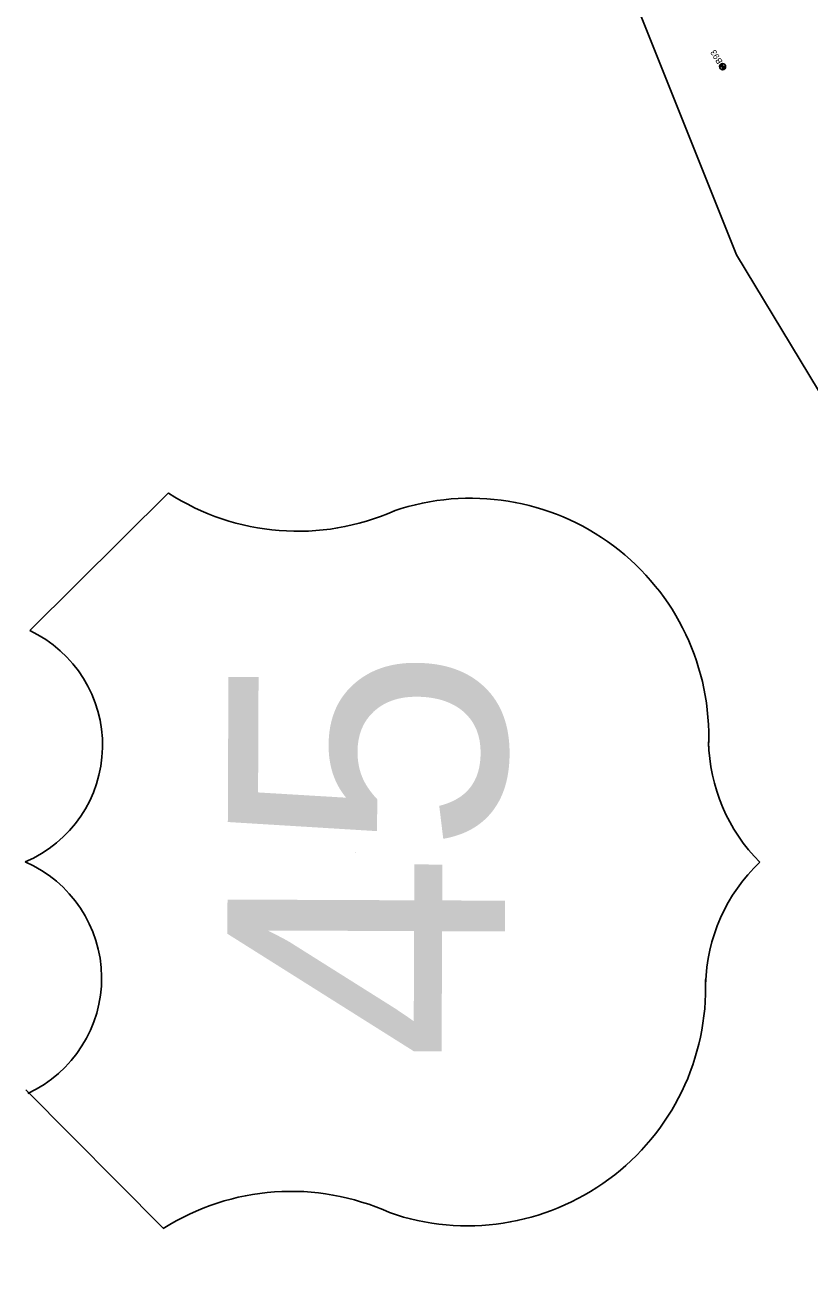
# Model space of a CAD drawing. Extents: x 327762 to 372792, y 127949 to 259367.
# Drawn here: x 355228 to 356501, y 178093 to 180127 of the extents above; entities that cross this region are included whole.
import ezdxf

# ---------------------------------------------------------------- set-up
doc = ezdxf.new("R2010")
doc.units = 0
for name, color, linetype in [('CA-TEXT', 7, 'Continuous'), ('E_SOIL_BORE2 [KAPUR_CADDS_LEVELS]', 7, 'Continuous'), ('P_MARK', 7, 'Continuous'), ('P_TC', 7, 'Continuous')]:
    doc.layers.add(name, color=color, linetype=linetype)

msp = doc.modelspace()

# ---------------------------------------------------------------- linework, layer by layer
at = {"layer": 'CA-TEXT'}
for p, q in [((355235.7, 179144.4), (355460.7, 179367.6)), ((355763.2, 178784.1), (355763.2, 178784.1)), ((355229.5, 178399.3), (355452.4, 178174.3))]:
    msp.add_line(p, q, dxfattribs=at)
for centre, radius, start, end in [((355670.4, 179691.7), 386.2, 237.0806, 293.9627), ((355950.5, 178972.9), 386.2, 357.5765, 108.6722), ((355148.3, 178958.4), 205.5, 292.8862, 64.8376), ((356619.7, 178969.1), 283.2, 181.0102, 225.044), ((355146.8, 178580.4), 205.5, 294.6963, 66.6477), ((356614.7, 178563.4), 283.2, 133.5398, 178.5237), ((355945.5, 178565.1), 386.2, 250.8617, 1.9574), ((355659.6, 177848.6), 386.2, 65.5713, 122.4533)]:
    msp.add_arc(centre, radius, start, end, dxfattribs=at)
at = {"layer": 'P_MARK'}
for p, q in [((356354.1, 180059.1), (356364.1, 180059.1)), ((356359.1, 180064.1), (356359.1, 180054.1))]:
    msp.add_line(p, q, dxfattribs=at)
msp.add_circle((356359.1, 180059.1), 5, dxfattribs=at)
for radius, start, end in [(4.5, 89.9869, 179.9869), (4, 89.9869, 179.9869), (3.5, 89.9869, 179.9869), (3, 89.9869, 179.9869), (2.5, 89.9869, 179.9869), (2, 89.9869, 179.9869), (1.5, 89.9869, 179.9869), (1, 89.9869, 179.9869), (0.5, 89.9869, 179.9869), (4.5, 269.9869, 359.9869), (4, 269.9869, 359.9869), (3.5, 269.9869, 359.9869), (3, 269.9869, 359.9869), (2.5, 269.9869, 359.9869), (2, 269.9869, 359.9869), (1.5, 269.9869, 359.9869), (1, 269.9869, 359.9869), (0.5, 269.9869, 359.9869)]:
    msp.add_arc((356359.1, 180059.1), radius, start, end, dxfattribs=at)
at = {"layer": 'P_TC'}
msp.add_lwpolyline([(359933.1, 175435.2), (359884.1, 175610.5), (359777.9, 175927.7), (359616.8, 176301.7), (359446, 176586.9), (359250.3, 176865.3), (358990.6, 177177.7), (358706.9, 177465.7), (358340.8, 177748.6), (357716.2, 178234.3), (357372.1, 178535.2), (357010.9, 178862.1), (356802.9, 179121.3), (356588.2, 179412.3), (356381.8, 179753.9), (356226, 180143), (356125.8, 180449.1), (356074, 180712.7), (356008.1, 181065.2), (355612.9, 184748.7)], dxfattribs=at)

# ---------------------------------------------------------------- texts
at = {"layer": 'CA-TEXT'}
msp.add_text('45', height=450, rotation=89.767, dxfattribs=at).set_placement((356005.4, 178447.4))
at = {"layer": 'E_SOIL_BORE2 [KAPUR_CADDS_LEVELS]'}
msp.add_text('B93', height=10, rotation=121.7799, dxfattribs=at).set_placement((356359.7, 180067.3))

doc.saveas('drawing.dxf')
